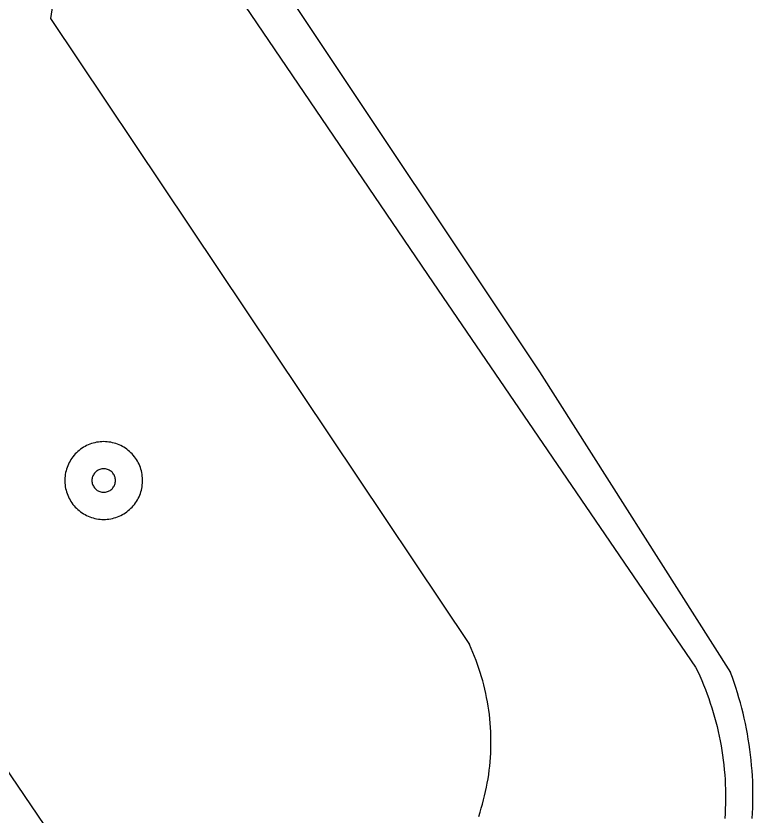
# Model space of a CAD drawing. Extents: x -733394 to -722299, y -1082822 to -1075049.
# Drawn here: x -730605.7 to -730533.6, y -1079504.1 to -1079425.9 of the extents above; entities that cross this region are included whole.
import ezdxf

# ---------------------------------------------------------------- set-up
doc = ezdxf.new("R2010")
doc.units = 0
doc.layers.add('Vnitřní kresba', color=7, linetype='Continuous')

msp = doc.modelspace()

# ---------------------------------------------------------------- linework, layer by layer
at = {"layer": 'Vnitřní kresba'}
for p, q in [((-730602, -1079424.13), (-730602.29, -1079426.09)), ((-730579, -1079423.89), (-730554.49, -1079460.65)), ((-730583.27, -1079424.89), (-730564.9, -1079451.93)), ((-730602.29, -1079426.09), (-730561.35, -1079487.32)), ((-730564.9, -1079451.93), (-730539.24, -1079489.53)), ((-730554.49, -1079460.65), (-730535.83, -1079490.07)), ((-730615.11, -1079487.08), (-730595.93, -1079515.17))]:
    msp.add_line(p, q, dxfattribs=at)
for points in [[(-730597.09, -1079467.48), (-730597.263, -1079467.484), (-730597.436, -1079467.496), (-730597.607, -1079467.515), (-730597.778, -1079467.543), (-730597.948, -1079467.578), (-730598.115, -1079467.621), (-730598.281, -1079467.671), (-730598.444, -1079467.729), (-730598.604, -1079467.795), (-730598.761, -1079467.867), (-730598.915, -1079467.947), (-730599.064, -1079468.033), (-730599.21, -1079468.126), (-730599.351, -1079468.226), (-730599.488, -1079468.332), (-730599.62, -1079468.445), (-730599.746, -1079468.563), (-730599.867, -1079468.686), (-730599.982, -1079468.815), (-730600.092, -1079468.95), (-730600.194, -1079469.089), (-730600.291, -1079469.232), (-730600.381, -1079469.38), (-730600.464, -1079469.532), (-730600.54, -1079469.687), (-730600.609, -1079469.846), (-730600.671, -1079470.007), (-730600.725, -1079470.172), (-730600.771, -1079470.338), (-730600.811, -1079470.507), (-730600.842, -1079470.677), (-730600.865, -1079470.848), (-730600.881, -1079471.021), (-730600.889, -1079471.193), (-730600.889, -1079471.367), (-730600.881, -1079471.539), (-730600.865, -1079471.712), (-730600.842, -1079471.883), (-730600.811, -1079472.053), (-730600.771, -1079472.222), (-730600.725, -1079472.388), (-730600.671, -1079472.553), (-730600.609, -1079472.714), (-730600.54, -1079472.873), (-730600.464, -1079473.028), (-730600.381, -1079473.18), (-730600.291, -1079473.328), (-730600.194, -1079473.471), (-730600.092, -1079473.61), (-730599.982, -1079473.745), (-730599.867, -1079473.874), (-730599.746, -1079473.997), (-730599.62, -1079474.115), (-730599.488, -1079474.228), (-730599.351, -1079474.334), (-730599.21, -1079474.434), (-730599.064, -1079474.527), (-730598.915, -1079474.613), (-730598.761, -1079474.693), (-730598.604, -1079474.765), (-730598.444, -1079474.831), (-730598.281, -1079474.889), (-730598.115, -1079474.939), (-730597.948, -1079474.982), (-730597.778, -1079475.017), (-730597.607, -1079475.045), (-730597.436, -1079475.064), (-730597.263, -1079475.076), (-730597.09, -1079475.08), (-730596.917, -1079475.076), (-730596.744, -1079475.064), (-730596.573, -1079475.045), (-730596.402, -1079475.017), (-730596.232, -1079474.982), (-730596.065, -1079474.939), (-730595.899, -1079474.889), (-730595.736, -1079474.831), (-730595.576, -1079474.765), (-730595.419, -1079474.693), (-730595.265, -1079474.613), (-730595.116, -1079474.527), (-730594.97, -1079474.434), (-730594.829, -1079474.334), (-730594.692, -1079474.228), (-730594.56, -1079474.115), (-730594.434, -1079473.997), (-730594.313, -1079473.874), (-730594.198, -1079473.745), (-730594.088, -1079473.61), (-730593.986, -1079473.471), (-730593.889, -1079473.328), (-730593.799, -1079473.18), (-730593.716, -1079473.028), (-730593.64, -1079472.873), (-730593.571, -1079472.714), (-730593.509, -1079472.553), (-730593.455, -1079472.388), (-730593.409, -1079472.222), (-730593.369, -1079472.053), (-730593.338, -1079471.883)], [(-730593.338, -1079471.883), (-730593.315, -1079471.712), (-730593.299, -1079471.539), (-730593.291, -1079471.367), (-730593.291, -1079471.193), (-730593.299, -1079471.021), (-730593.315, -1079470.848), (-730593.338, -1079470.677), (-730593.369, -1079470.507), (-730593.409, -1079470.338), (-730593.455, -1079470.172), (-730593.509, -1079470.007), (-730593.571, -1079469.846), (-730593.64, -1079469.687), (-730593.716, -1079469.532), (-730593.799, -1079469.38), (-730593.889, -1079469.232), (-730593.986, -1079469.089), (-730594.088, -1079468.95), (-730594.198, -1079468.815), (-730594.313, -1079468.686), (-730594.434, -1079468.563), (-730594.56, -1079468.445), (-730594.692, -1079468.332), (-730594.829, -1079468.226), (-730594.97, -1079468.126), (-730595.116, -1079468.033), (-730595.265, -1079467.947), (-730595.419, -1079467.867), (-730595.576, -1079467.795), (-730595.736, -1079467.729), (-730595.899, -1079467.671), (-730596.065, -1079467.621), (-730596.232, -1079467.578), (-730596.402, -1079467.543), (-730596.573, -1079467.515), (-730596.744, -1079467.496), (-730596.917, -1079467.484), (-730597.09, -1079467.48)], [(-730560.441, -1079504.125), (-730560.31, -1079503.725), (-730560.185, -1079503.323), (-730560.069, -1079502.919), (-730559.96, -1079502.513), (-730559.858, -1079502.105), (-730559.764, -1079501.695), (-730559.678, -1079501.283), (-730559.6, -1079500.87), (-730559.529, -1079500.455), (-730559.466, -1079500.04), (-730559.41, -1079499.623), (-730559.363, -1079499.205), (-730559.323, -1079498.786), (-730559.291, -1079498.367), (-730559.266, -1079497.947), (-730559.25, -1079497.527), (-730559.241, -1079497.106), (-730559.241, -1079496.685), (-730559.248, -1079496.265), (-730559.263, -1079495.845), (-730559.285, -1079495.425), (-730559.316, -1079495.005), (-730559.354, -1079494.586), (-730559.4, -1079494.168), (-730559.454, -1079493.751), (-730559.516, -1079493.335), (-730559.585, -1079492.92), (-730559.662, -1079492.507), (-730559.747, -1079492.095), (-730559.839, -1079491.685), (-730559.94, -1079491.276), (-730560.047, -1079490.869), (-730560.162, -1079490.465), (-730560.285, -1079490.063), (-730560.415, -1079489.663), (-730560.553, -1079489.265), (-730560.698, -1079488.87), (-730560.85, -1079488.478), (-730561.009, -1079488.089), (-730561.176, -1079487.703), (-730561.35, -1079487.32)], [(-730539.24, -1079489.53), (-730539.035, -1079489.96), (-730538.837, -1079490.394), (-730538.647, -1079490.831), (-730538.463, -1079491.27), (-730538.287, -1079491.713), (-730538.118, -1079492.159), (-730537.956, -1079492.607), (-730537.802, -1079493.058), (-730537.655, -1079493.511), (-730537.516, -1079493.967), (-730537.384, -1079494.425), (-730537.26, -1079494.885), (-730537.143, -1079495.347), (-730537.034, -1079495.811), (-730536.932, -1079496.277), (-730536.839, -1079496.744), (-730536.752, -1079497.213), (-730536.674, -1079497.683), (-730536.603, -1079498.154), (-730536.54, -1079498.626), (-730536.485, -1079499.1), (-730536.437, -1079499.574), (-730536.398, -1079500.049), (-730536.366, -1079500.524), (-730536.342, -1079501), (-730536.326, -1079501.477), (-730536.317, -1079501.953), (-730536.317, -1079502.43), (-730536.324, -1079502.906), (-730536.339, -1079503.382), (-730536.362, -1079503.859), (-730536.392, -1079504.334)], [(-730533.701, -1079504.32), (-730533.672, -1079503.802), (-730533.651, -1079503.284), (-730533.638, -1079502.766), (-730533.633, -1079502.248), (-730533.635, -1079501.729), (-730533.646, -1079501.211), (-730533.664, -1079500.693), (-730533.69, -1079500.175), (-730533.724, -1079499.658), (-730533.765, -1079499.141), (-730533.815, -1079498.625), (-730533.872, -1079498.11), (-730533.937, -1079497.595), (-730534.009, -1079497.082), (-730534.09, -1079496.57), (-730534.178, -1079496.059), (-730534.274, -1079495.549), (-730534.378, -1079495.042), (-730534.489, -1079494.535), (-730534.608, -1079494.031), (-730534.734, -1079493.528), (-730534.868, -1079493.027), (-730535.01, -1079492.528), (-730535.159, -1079492.032), (-730535.316, -1079491.538), (-730535.48, -1079491.046), (-730535.651, -1079490.557), (-730535.83, -1079490.07)]]:
    msp.add_lwpolyline(points, dxfattribs=at)
msp.add_lwpolyline([(-730597.09, -1079470.13), (-730597.185, -1079470.134), (-730597.279, -1079470.146), (-730597.372, -1079470.165), (-730597.463, -1079470.192), (-730597.552, -1079470.227), (-730597.637, -1079470.269), (-730597.719, -1079470.317), (-730597.796, -1079470.372), (-730597.869, -1079470.434), (-730597.936, -1079470.501), (-730597.998, -1079470.574), (-730598.053, -1079470.651), (-730598.101, -1079470.733), (-730598.143, -1079470.818), (-730598.178, -1079470.907), (-730598.205, -1079470.998), (-730598.224, -1079471.091), (-730598.236, -1079471.185), (-730598.24, -1079471.28), (-730598.236, -1079471.375), (-730598.224, -1079471.469), (-730598.205, -1079471.562), (-730598.178, -1079471.653), (-730598.143, -1079471.742), (-730598.101, -1079471.827), (-730598.053, -1079471.909), (-730597.998, -1079471.986), (-730597.936, -1079472.059), (-730597.869, -1079472.126), (-730597.796, -1079472.188), (-730597.719, -1079472.243), (-730597.637, -1079472.291), (-730597.552, -1079472.333), (-730597.463, -1079472.368), (-730597.372, -1079472.395), (-730597.279, -1079472.414), (-730597.185, -1079472.426), (-730597.09, -1079472.43), (-730596.995, -1079472.426), (-730596.901, -1079472.414), (-730596.808, -1079472.395), (-730596.717, -1079472.368), (-730596.628, -1079472.333), (-730596.543, -1079472.291), (-730596.461, -1079472.243), (-730596.384, -1079472.188), (-730596.311, -1079472.126), (-730596.244, -1079472.059), (-730596.182, -1079471.986), (-730596.127, -1079471.909), (-730596.079, -1079471.827), (-730596.037, -1079471.742), (-730596.002, -1079471.653), (-730595.975, -1079471.562), (-730595.956, -1079471.469), (-730595.944, -1079471.375), (-730595.94, -1079471.28), (-730595.944, -1079471.185), (-730595.956, -1079471.091), (-730595.975, -1079470.998), (-730596.002, -1079470.907), (-730596.037, -1079470.818), (-730596.079, -1079470.733), (-730596.127, -1079470.651), (-730596.182, -1079470.574), (-730596.244, -1079470.501), (-730596.311, -1079470.434), (-730596.384, -1079470.372), (-730596.461, -1079470.317), (-730596.543, -1079470.269), (-730596.628, -1079470.227), (-730596.717, -1079470.192), (-730596.808, -1079470.165), (-730596.901, -1079470.146), (-730596.995, -1079470.134)], close=True, dxfattribs=at)

doc.saveas('drawing.dxf')
